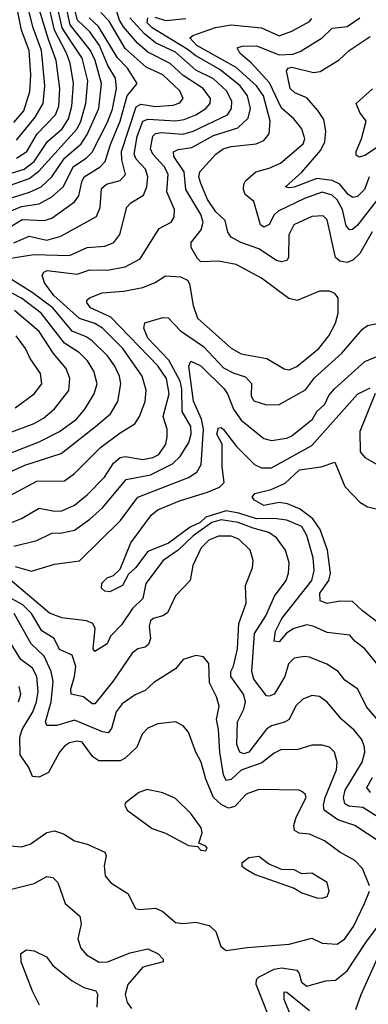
# Model space of a CAD drawing. Extents: x 1308313 to 1441400, y 959662 to 1036319.
# Tile 518 of 656: x 1398858 to 1400238, y 986436 to 990337. Entities that reach past the tile are written whole.
import ezdxf

# ---------------------------------------------------------------- set-up
doc = ezdxf.new("R2010")
doc.units = 0

msp = doc.modelspace()

# ---------------------------------------------------------------- linework, layer by layer
at = {"layer": '0CON10XD'}
for points in [[(1398765, 989613.4), (1398896.4, 989653.6), (1398942.8, 989675), (1398984.8, 989715), (1399035, 989788.1), (1399100.5, 989845), (1399125, 989882.3), (1399170.6, 989985), (1399181, 990085), (1399156, 990175), (1399137.7, 990215), (1399057.3, 990317.3), (1399035.9, 990414.1)], [(1398785, 989716.9), (1398875, 989745.4), (1398915, 989775.4), (1398967.7, 989855), (1399025.2, 989905), (1399051.4, 989945), (1399063.6, 989995), (1399070.4, 990085), (1399057.7, 990165), (1399043.2, 990205), (1398995.4, 990295), (1398963.8, 990436.2)], [(1398835, 989930), (1398873.6, 989976.4), (1398897.5, 990052.5), (1398901.7, 990118.3), (1398895.4, 990214.6), (1398865, 990296.2), (1398837, 990435)], [(1398845, 989859.8), (1398918.7, 989951.3), (1398951.1, 990005), (1398956.8, 990075), (1398949.7, 990160.3), (1398944, 990215), (1398910.4, 990305), (1398880, 990425)], [(1398765, 989661.5), (1398895, 989707.4), (1398933.5, 989736.5), (1399085.1, 989905), (1399099.9, 989935), (1399119.6, 990005), (1399127.9, 990095), (1399105.6, 990185), (1399055, 990259.5), (1399025.3, 990305), (1399003.9, 990405)], [(1398785, 989564.6), (1398865, 989597.1), (1398935, 989607.7), (1398985.1, 989634.9), (1399029.6, 989675), (1399071.1, 989755), (1399121.4, 989788.6), (1399145, 989812.3), (1399205, 989930.8), (1399225, 989982.7), (1399240.6, 990065), (1399236.8, 990105), (1399206.2, 990155), (1399173.9, 990235), (1399135, 990288.6), (1399086.4, 990335), (1399072.8, 990387.2)], [(1398815, 989391), (1398913.6, 989406.4), (1399055, 989403), (1399125, 989435.2), (1399195, 989439.7), (1399230, 989455), (1399254.3, 989485.7), (1399282.3, 989595), (1399297.9, 989612.1), (1399347.6, 989642.4), (1399361.4, 989675), (1399365.6, 989715), (1399355.4, 989745.4), (1399318.5, 989785), (1399310.9, 989805), (1399322.7, 989875), (1399344.8, 989935), (1399365, 989942.8), (1399475, 989935.9), (1399508.9, 989941.1), (1399555, 989960), (1399594.7, 989985), (1399611.6, 990005), (1399613, 990025), (1399584, 990065), (1399505.6, 990115.6), (1399453.6, 990163.6), (1399365, 990207.9), (1399324.2, 990244.2), (1399269, 990309), (1399253.5, 990335), (1399233.8, 990395)], [(1398845, 989788.4), (1398885.7, 989814.3), (1398927, 989885), (1398999.5, 989960.5), (1399012.8, 989995), (1399016, 990065), (1399001.9, 990175), (1398971.9, 990258.1), (1398926.4, 990405)], [(1398815, 988449.2), (1398925, 988509), (1399035, 988510.4), (1399075, 988539.3), (1399178.1, 988641.9), (1399255, 988700.8), (1399313.5, 988736.5), (1399332.4, 988765), (1399354.2, 988825), (1399359.1, 988869.1), (1399342.2, 988925), (1399265.6, 989035), (1399185.2, 989115), (1399155, 989133.1), (1399095, 989152.9), (1398993.1, 989245), (1398956, 989295), (1398946.5, 989325), (1398952.6, 989337.4), (1398966.9, 989343.1), (1399085, 989328.3), (1399135, 989346.7), (1399205, 989344.4), (1399275, 989358.6), (1399335, 989389.6), (1399409.6, 989510.4), (1399457.8, 989535), (1399469.2, 989555), (1399470.9, 989585), (1399440.8, 989655), (1399445.2, 989725), (1399429.6, 989755), (1399385.2, 989805), (1399375.2, 989825), (1399384.4, 989875.6), (1399395, 989885.9), (1399419.5, 989890.5), (1399503.7, 989883.7), (1399544.7, 989895.3), (1399680.2, 989959.8), (1399696.9, 989985), (1399697.4, 990015), (1399676.3, 990055), (1399625, 990102.6), (1399555, 990136.8), (1399475, 990207.9), (1399395.4, 990245.4), (1399351.6, 990281.6), (1399293.4, 990345)], [(1398815.5, 989514.4), (1398867.1, 989545), (1398955, 989541.7), (1398985, 989550.9), (1399074.6, 989615.4), (1399091.2, 989638.8), (1399103.5, 989695), (1399113.5, 989715), (1399176.4, 989753.6), (1399195.6, 989775), (1399216.7, 989843.2), (1399256, 989935), (1399283.1, 990035), (1399323.2, 990085), (1399285, 990144.8), (1399245.6, 990185.6), (1399170, 990310), (1399132.2, 990345)], [(1398825, 988345.2), (1398865, 988360.8), (1398935, 988401.8), (1398995, 988389.8), (1399025, 988391.2), (1399075, 988414.1), (1399124.2, 988455), (1399193.4, 988525), (1399229.5, 988580.5), (1399255, 988602.6), (1399275, 988606.1), (1399345.3, 988595.2), (1399385, 988602), (1399408.6, 988615), (1399436.3, 988655), (1399441.9, 988685), (1399441.4, 988715), (1399425.6, 988765), (1399449.2, 988855), (1399439.1, 988915), (1399405, 988966), (1399218.6, 989158.6), (1399137.9, 989195), (1399123.7, 989216.3), (1399124, 989226), (1399134.2, 989235), (1399184.8, 989255.2), (1399268.6, 989261.4), (1399345, 989275.8), (1399393.8, 989296.2), (1399435, 989321.8), (1399495, 989318.2), (1399522.5, 989305), (1399530.6, 989290.6), (1399544.3, 989204.3), (1399562.4, 989155), (1399695.2, 989035.2), (1399735, 989012.7), (1399835.7, 988995), (1399905, 988954.5), (1399925, 988950.4), (1399955, 988963.4), (1400042.2, 989035), (1400082.2, 989085), (1400108.8, 989135), (1400118.8, 989175), (1400119.4, 989235), (1400105, 989252.5), (1400085, 989261.9), (1400045, 989261.8), (1399956.7, 989225), (1399922.9, 989232.9), (1399815, 989313.5), (1399715, 989367.3), (1399645, 989379.8), (1399575, 989377.8), (1399561.2, 989391.2), (1399536.8, 989435), (1399536.9, 989455), (1399575.8, 989505), (1399584.3, 989535), (1399574.4, 989565), (1399516.2, 989665), (1399508.6, 989735), (1399468.3, 989795), (1399466.4, 989813.6), (1399485, 989823), (1399538.8, 989831.2), (1399625, 989878.2), (1399721.7, 989908.3), (1399762.9, 989947.1), (1399771.2, 989985), (1399760.2, 990035), (1399730.2, 990075), (1399650.4, 990140.4), (1399555, 990193.6), (1399520.5, 990220.5), (1399382, 990305), (1399362.9, 990325), (1399365.2, 990344.8)], [(1398835, 989453.5), (1398895, 989479.4), (1398965, 989463.4), (1399020.2, 989479.8), (1399162.2, 989557.8), (1399176.4, 989593.6), (1399182.1, 989667.9), (1399201.5, 989685), (1399255, 989700.6), (1399276, 989724), (1399262.4, 989782.4), (1399261.1, 989815), (1399318.4, 989991.6), (1399337.6, 990002.4), (1399395, 989993.7), (1399465, 989998), (1399492.1, 990007.9), (1399504.6, 990025), (1399491.6, 990055), (1399425, 990118.1), (1399358.5, 990148.5), (1399275, 990223.4), (1399211.3, 990331.3), (1399179, 990365)], [(1399393.4, 990346.6), (1399436, 990334), (1399515, 990341.9)], [(1400253.6, 989496.4), (1400205, 989411.3), (1400176.8, 989385), (1400155, 989375.8), (1400125, 989380), (1400108.7, 989395), (1400075, 989544.2), (1400059.7, 989559.8), (1400015, 989557.9), (1399942.9, 989525), (1399923.4, 989485), (1399921.5, 989395), (1399915, 989383.1), (1399895, 989377.9), (1399875, 989382.7), (1399805, 989429.5), (1399733.1, 989455), (1399695.6, 989475), (1399681.8, 989495), (1399671.5, 989541.5), (1399635, 989576.1), (1399602, 989625), (1399575, 989688.2), (1399567.4, 989715), (1399570.8, 989735), (1399634.6, 989805), (1399663.5, 989825), (1399695.2, 989834.8), (1399794.3, 989845.7), (1399825, 989858.7), (1399845.9, 989885), (1399849.4, 989935), (1399823.4, 990035), (1399795.8, 990075), (1399715, 990147.7), (1399558.8, 990235), (1399530.8, 990265), (1399543.3, 990275), (1399633.4, 990306.6), (1399695, 990316.5), (1399815, 990305.2), (1399885, 990272.8), (1399935, 990292.1), (1400005, 990330.2), (1400015, 990342.1)], [(1400314, 989676), (1400195, 989522.8), (1400175, 989505.3), (1400164.3, 989504.3), (1400149.9, 989519.9), (1400136.2, 989585), (1400115, 989623), (1400095, 989642.2), (1400055, 989654.3), (1399985, 989628.3), (1399881.5, 989578.5), (1399865.9, 989564.1), (1399845, 989526.2), (1399825, 989514.7), (1399811.4, 989525), (1399785, 989617.5), (1399750.8, 989645), (1399744.3, 989665), (1399745.8, 989685), (1399751.5, 989698.5), (1399792.5, 989735), (1399845, 989748.6), (1399890.9, 989769.1), (1399980.4, 989845), (1399986.8, 989865), (1399975.3, 989905), (1399943.3, 989945), (1399895, 989986.3), (1399846.5, 990086.5), (1399776.1, 990165), (1399729, 990205), (1399719.4, 990225), (1399738.4, 990231.6), (1399795, 990233), (1399885, 990198.5), (1399939.3, 990200.7), (1399968.4, 990211.6), (1400055.1, 990264.9), (1400095, 990304.1), (1400155, 990310.6), (1400205.2, 990344.8)], [(1400242, 989715), (1400223.3, 989665), (1400195, 989637.3), (1400177.3, 989632.7), (1400157.8, 989645), (1400125.7, 989685.7), (1400095, 989700.3), (1400035, 989707.9), (1399945, 989673.8), (1399925, 989670.4), (1399910, 989675), (1399975, 989732.9), (1400050.3, 989819.7), (1400066.4, 989853.6), (1400069.7, 989895), (1400061.7, 989941.7), (1400038, 989978), (1399995, 990027.6), (1399947.8, 990047.8), (1399928.4, 990065), (1399913.8, 990135), (1399920.9, 990145), (1399935, 990148.4), (1400021.5, 990128.5), (1400047.5, 990132.5), (1400122.5, 990177.5), (1400161.8, 990215), (1400245, 990271.1)], [(1400282.9, 989837.1), (1400225, 989799.2), (1400202.5, 989792.5), (1400190.3, 989800.3), (1400190, 989815), (1400211.8, 989865), (1400229.6, 989935), (1400205, 989970), (1400190, 990005), (1400255, 990063.1)], [(1398775, 988525.6), (1398877.7, 988572.3), (1399022.2, 988617.8), (1399158.4, 988725), (1399216.6, 988775), (1399245.7, 988825), (1399258.1, 988895), (1399253.5, 988925), (1399233.9, 988965), (1399205.2, 989005), (1399144.3, 989064.3), (1399120.6, 989080.6), (1399065, 989103.6), (1398988.9, 989195), (1398906.6, 989256.6), (1398814.4, 989315)], [(1398745, 988590.6), (1398935, 988664.8), (1399015, 988705.6), (1399082.8, 988755), (1399115.8, 988794.2), (1399152.9, 988855), (1399164.3, 988895), (1399151.6, 988945), (1399125.8, 988985), (1399095, 989017), (1399035.1, 989055.1), (1398943, 989175), (1398865, 989234.3), (1398785, 989274.2)], [(1398715, 988662.9), (1398915, 988736.7), (1398951.7, 988758.3), (1398995.4, 988795), (1399051.9, 988868.1), (1399055.8, 988915), (1399041.6, 988955), (1398991.1, 989015), (1398935, 989101.3), (1398837.2, 989185)], [(1398835, 988251.7), (1398925, 988273.9), (1398985, 988303.4), (1399024.7, 988304.7), (1399075, 988314.7), (1399135, 988358.9), (1399185, 988402.9), (1399278.9, 988515), (1399375, 988533.9), (1399462.2, 988577.8), (1399493.5, 988606.5), (1399527.8, 988662.2), (1399536.2, 988695), (1399535.1, 988725), (1399501, 988785), (1399500, 988875), (1399492.9, 988905), (1399448.5, 988988.5), (1399365.2, 989075), (1399348.6, 989115), (1399353.8, 989136.2), (1399425, 989157.9), (1399445, 989156.2), (1399494.1, 989104.1), (1399585, 989042), (1399665, 988957.3), (1399705, 988936.4), (1399752.2, 988922.2), (1399775.7, 988895.7), (1399774, 988845), (1399785, 988827.3), (1399835, 988811.6), (1399885, 988812.3), (1399989.6, 988870.4), (1400025, 988918.6), (1400134, 989016), (1400215, 989110.4), (1400234.8, 989125.2), (1400445, 989168.7)], [(1398840.3, 988799.7), (1398915, 988854.6), (1398944.7, 988895), (1398940.3, 988935), (1398898.6, 988995), (1398880.9, 989035), (1398843.4, 989085)], [(1398840.3, 988170.3), (1398905, 988152.6), (1398995, 988179.6), (1399095, 988192.7), (1399257.1, 988352.9), (1399325, 988445.9), (1399526.6, 988523.4), (1399559.6, 988545), (1399575.8, 988575), (1399585.3, 988714.7), (1399577.3, 988755), (1399545.8, 988825.8), (1399528, 988965), (1399535, 988984.3), (1399575, 988966.1), (1399666.8, 988875), (1399681.2, 988855), (1399703.9, 988793.9), (1399735, 988750.9), (1399825, 988677.8), (1399855, 988669.4), (1399915, 988678.8), (1399935, 988688.1), (1400017.3, 988755), (1400034.7, 988785.3), (1400065.9, 988814.1), (1400081.9, 988848.1), (1400104.1, 988875), (1400225, 988982.5), (1400332.5, 989027.5)], [(1400283.1, 987773.1), (1400225, 987844.6), (1400185, 987874.6), (1400165, 987898.8), (1400075, 987909.1), (1400019.2, 987935), (1399995, 987939.3), (1399943.2, 987925), (1399913.6, 987906.4), (1399885, 987872.7), (1399865.5, 987875.5), (1399870.6, 987915), (1399895.9, 987965), (1400014.2, 988115.8), (1400024.1, 988155), (1400019.8, 988205), (1399995, 988293.3), (1399975, 988328.9), (1399915, 988354.1), (1399865, 988361.1), (1399795, 988359.4), (1399725, 988382.6), (1399675, 988391.2), (1399595, 988366), (1399572.7, 988345), (1399533.3, 988326.7), (1399446.9, 988263.1), (1399365, 988230.2), (1399316, 988165), (1399289, 988141), (1399265, 988095.5), (1399215, 988070.8), (1399195, 988072.9), (1399181.1, 988085), (1399182.9, 988105), (1399204.6, 988125.4), (1399229.4, 988135), (1399255, 988160.8), (1399297.9, 988265), (1399379.4, 988375), (1399405, 988395.7), (1399491.1, 988431.1), (1399601.2, 988465), (1399648.5, 988485), (1399667, 988503), (1399659.6, 988565), (1399658.9, 988655), (1399638.2, 988695), (1399645, 988720), (1399655, 988721.4), (1399665, 988712.9), (1399715.6, 988645.6), (1399787.3, 988575), (1399815, 988561), (1399855, 988561.6), (1400015, 988650.5), (1400195, 988853.2), (1400245, 988879.1)], [(1400265.5, 988855.5), (1400204.8, 988705), (1400205.5, 988625), (1400225, 988602.1), (1400273.1, 988575)], [(1400387.1, 987865), (1400214.8, 987994.8), (1400175, 988032.5), (1400125, 988033.6), (1400075, 988024.2), (1400047.9, 988035), (1400046.8, 988065), (1400081.5, 988115), (1400088.7, 988145), (1400076.3, 988235), (1400047.3, 988317.3), (1400019.1, 988359.1), (1399968.4, 988398.4), (1399918.8, 988418.8), (1399885, 988424), (1399825, 988413), (1399787, 988433), (1399778.8, 988445), (1399789.4, 988460.6), (1399853.8, 988476.2), (1399908.6, 988501.4), (1399966.1, 988553.9), (1400051.2, 988565), (1400105, 988584.3), (1400145, 988487.5), (1400205, 988426.1), (1400235, 988407.8), (1400293.7, 988393.6)], [(1400279.2, 987559.2), (1400231.4, 987615), (1400197.1, 987685), (1400145, 987720.5), (1400119.4, 987755), (1400074.3, 987784.3), (1400005, 987811.1), (1399985, 987814.7), (1399945, 987807.1), (1399922.1, 987785), (1399908, 987735), (1399875, 987678.9), (1399865, 987665.3), (1399845, 987656.4), (1399835, 987658.1), (1399784.7, 987724.7), (1399776.6, 987755), (1399787.2, 987905), (1399832.8, 987975), (1399866.9, 988053.1), (1399913.4, 988115), (1399922.4, 988145), (1399924.7, 988185), (1399909.7, 988235), (1399875, 988283.9), (1399844.6, 988305), (1399782.4, 988322.4), (1399722.3, 988345), (1399655, 988355.3), (1399618, 988345), (1399545, 988291.9), (1399485, 988235.1), (1399426.3, 988195), (1399356.6, 988103.4), (1399345.7, 988044.3), (1399304.3, 988005), (1399260.6, 987939.4), (1399217.3, 987895), (1399204.4, 987865), (1399155, 987833.8), (1399149.2, 987845), (1399156, 987925), (1399146.7, 987945), (1399122.5, 987955), (1399025, 987967.6), (1398975, 987986.2), (1398791.8, 988141.8)], [(1400385, 987109.4), (1400215.9, 987215.9), (1400161.7, 987221.7), (1400145, 987231.1), (1400140, 987255), (1400147.2, 987285), (1400214.4, 987395), (1400224.7, 987434.7), (1400222.8, 987455), (1400211.9, 987485), (1400181.9, 987521.9), (1400133.8, 987565), (1400075, 987633.6), (1400045, 987655.4), (1400015, 987659.2), (1399979.2, 987645), (1399951.2, 987618.8), (1399924.6, 987565), (1399906.6, 987553.4), (1399855, 987539.6), (1399835, 987526), (1399765, 987435.3), (1399745, 987428.6), (1399730, 987435), (1399718, 987465), (1399720.3, 987555), (1399745.9, 987605), (1399751.6, 987635), (1399744, 987665), (1399693.5, 987735), (1399694.4, 987755), (1399704.3, 987775.7), (1399720, 987845), (1399725.2, 987945), (1399754, 988025), (1399751.9, 988095), (1399779.2, 988165), (1399782.1, 988195), (1399770, 988235), (1399725, 988278.7), (1399695, 988290.9), (1399645, 988291.2), (1399607.2, 988275), (1399576.8, 988245), (1399543.3, 988175), (1399532.7, 988115), (1399474.5, 988055), (1399442.4, 987987.6), (1399425, 987975.4), (1399386, 987965), (1399375.6, 987955), (1399370.4, 987935), (1399375.3, 987885), (1399368.1, 987861.9), (1399355, 987851.8), (1399325, 987844.1), (1399302.9, 987827.1), (1399226.3, 987715), (1399155, 987626.2), (1399145, 987626.1), (1399110, 987655), (1399061.8, 987665), (1399060.8, 987685), (1399074.5, 987735), (1399079.3, 987775), (1399065, 987820), (1399015, 987842.3), (1398994.1, 987885), (1398945, 987915.3), (1398904.3, 987985), (1398869.5, 988019.5), (1398752.3, 988082.3)], [(1400285, 987079.1), (1400185, 987144.8), (1400117, 987167), (1400063.8, 987205), (1400061.1, 987225), (1400067.9, 987255), (1400112.6, 987365), (1400115.3, 987395), (1400104.5, 987435), (1400084, 987455), (1400055, 987462.5), (1400015, 987462.5), (1399955, 987444.7), (1399895, 987446.1), (1399865, 987431.1), (1399816.5, 987393.5), (1399735, 987363.9), (1399695, 987327.3), (1399675, 987323.1), (1399664.4, 987345), (1399650.5, 987435), (1399644.8, 987525), (1399636.6, 987565), (1399647.8, 987617.7), (1399636.7, 987655), (1399609.7, 987709.7), (1399606, 987786), (1399585, 987812.5), (1399555, 987818.6), (1399505, 987801.9), (1399474.3, 987765), (1399389.2, 987710.8), (1399355, 987680), (1399315, 987661.8), (1399263.2, 987626.8), (1399240.3, 987595), (1399221.7, 987528.3), (1399207.7, 987512.3), (1399185, 987515.2), (1399075, 987561.4), (1399005, 987540.5), (1398965, 987540.5), (1398960.3, 987555), (1398981.9, 987635), (1398990.4, 987715), (1398981.7, 987755), (1398955, 987815.3), (1398902.6, 987865), (1398835.6, 987985)], [(1399595, 987328.1), (1399575.9, 987395), (1399554.7, 987434.7), (1399525.5, 987515), (1399505, 987539.4), (1399475, 987555.8), (1399405, 987547.9), (1399365, 987530), (1399343.1, 987506.9), (1399321.8, 987455), (1399275, 987411.2), (1399255, 987401.2), (1399171.4, 987401.4), (1399147, 987417), (1399105.2, 987475.2), (1399085, 987478.4), (1399055, 987471.8), (1399035, 987459.5), (1399015, 987435.5), (1398971.5, 987355), (1398935, 987335.5), (1398908.8, 987338.8), (1398894.1, 987375), (1398859.4, 987425), (1398858.3, 987495), (1398867.8, 987525), (1398909.7, 987595), (1398924.8, 987634.8), (1398931, 987675), (1398925.2, 987735), (1398908.5, 987768.5), (1398862.2, 987802.2), (1398789.7, 987919.7)], [(1398853.3, 987635), (1398861.6, 987665), (1398855.3, 987695)], [(1400243.1, 986905), (1400214.7, 986974.7), (1400185, 987005.5), (1400125, 987039.6), (1400065, 987083.3), (1400005, 987110.8), (1399964.7, 987114.7), (1399946.5, 987125), (1399942.8, 987145), (1399951.9, 987178.1), (1399992.5, 987255), (1399988.2, 987268.2), (1399975, 987278.8), (1399964.1, 987284.1), (1399805, 987287.1), (1399755, 987268.9), (1399709.9, 987220.1), (1399685, 987213.9), (1399655, 987227.3), (1399625.6, 987255), (1399595, 987328.1)], [(1400246.5, 987275), (1400232.4, 987295), (1400254.5, 987335)], [(1399595, 987043.8), (1399600, 987055), (1399595, 987062.5), (1399567.5, 987075), (1399580, 987115), (1399575.8, 987135), (1399535, 987192), (1399475, 987251.4), (1399425, 987274), (1399362.7, 987287.3), (1399330, 987275), (1399276.7, 987235), (1399273.8, 987225), (1399283.8, 987205), (1399382.6, 987132.6), (1399434.5, 987114.5), (1399526.7, 987065), (1399561.7, 987061.7), (1399575, 987046.7), (1399595, 987043.8)], [(1398765, 987069.6), (1398865, 987060.5), (1398899.4, 987070.6), (1398965, 987117.3), (1398995, 987123.5), (1399031.7, 987111.7), (1399075, 987084.5), (1399125, 987070.4), (1399195, 987038.6), (1399199.5, 987025), (1399191.8, 986985), (1399195.6, 986945), (1399218.1, 986918.1), (1399285.3, 986875.3), (1399315.8, 986815.8), (1399331.7, 986811.7), (1399395, 986816.9), (1399425, 986804.5), (1399475, 986760.9), (1399505, 986756.4), (1399555, 986762.3), (1399608.1, 986748.1), (1399634.2, 986725), (1399654, 986665), (1399675, 986648.8), (1399759.1, 986660.9), (1399925, 986674.2), (1400015, 986698.7), (1400055, 986679.1), (1400115, 986674.5), (1400145.3, 986695), (1400179.2, 986745), (1400223.4, 986835), (1400242.3, 986885)], [(1400055, 986856.4), (1400075, 986862.9), (1400083.1, 986885), (1400075, 986918.8), (1400015, 986956.2), (1399975, 986952.5), (1399945, 986969.4), (1399895, 986970.8), (1399842.9, 986992.9), (1399805, 987021.2), (1399765, 987016), (1399737.5, 986995), (1399737.5, 986985), (1399747.5, 986975), (1399790.5, 986950.5), (1399945, 986896.7), (1399975, 986877.5), (1400035, 986858.2), (1400055, 986856.4)], [(1398825, 986891.8), (1398915, 986914.7), (1398965, 986942.7), (1398988.8, 986938.8), (1399008.2, 986918.2), (1399037.5, 986835), (1399096.4, 986785), (1399101.1, 986755), (1399087.6, 986695), (1399099.1, 986659.1), (1399122.8, 986632.8), (1399172.7, 986602.7), (1399205, 986604.1), (1399295, 986640.2), (1399365, 986656.2), (1399405.7, 986635.7), (1399425.7, 986615), (1399425.5, 986604.5), (1399345, 986583.2), (1399286.5, 986515), (1399275.4, 986475.4), (1399283.3, 986443.3), (1399300.2, 986420.2)], [(1399841.3, 986395), (1399793.7, 986515), (1399795.3, 986534.7), (1399805.6, 986545), (1399864.9, 986575.1), (1399895, 986581), (1399955, 986571.8), (1399965, 986558.1), (1399973.3, 986523.3), (1399995, 986508.4), (1400070.5, 986529.5), (1400107.8, 986532.2), (1400155, 986569.2), (1400228.7, 986681.3), (1400339.9, 986830.1)], [(1398936.7, 986433.3), (1398907.7, 986487.7), (1398862.8, 986605), (1398862.4, 986637.6), (1398885, 986652.5), (1398915, 986647.5), (1398964.4, 986624.4), (1398989.5, 986589.5), (1399065, 986529.2), (1399112.2, 986502.2), (1399159.1, 986489.1), (1399165.9, 986475.9), (1399163.4, 986425)], [(1400189.1, 986415), (1400209.5, 986475), (1400286.7, 986645)], [(1399966.7, 986305), (1399904.7, 986455), (1399905, 986485.7), (1399915, 986484.4), (1400005, 986412.1)]]:
    msp.add_lwpolyline(points, dxfattribs=at)

doc.saveas('drawing.dxf')
